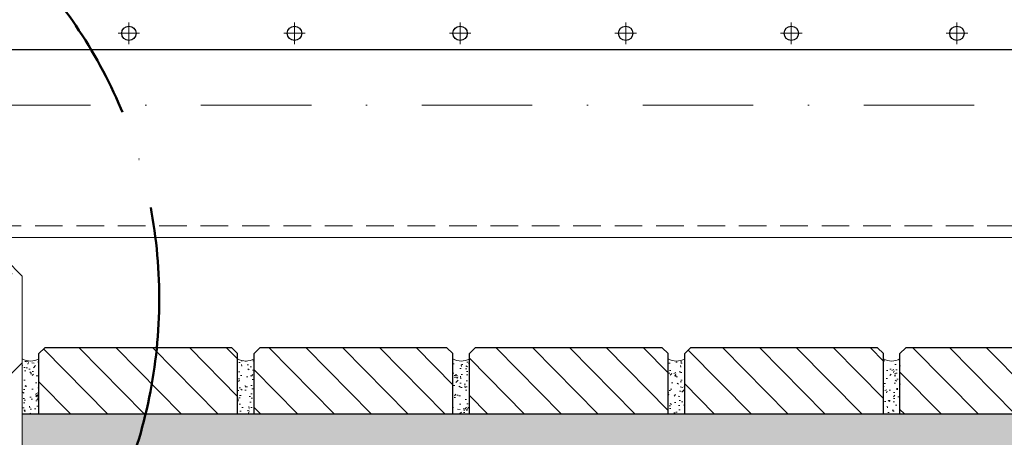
# Model space of a CAD drawing. Header units: millimetres. Extents: x -6179 to 18141, y -8419 to 8561.
# Tile 537 of 579: x -4549 to -3657, y 6246 to 6625. Entities that reach past the tile are written whole.
import ezdxf

# ---------------------------------------------------------------- set-up
doc = ezdxf.new("R2010")
doc.units = ezdxf.units.MM
for name, pattern in [('ACAD_ISO10W100', [18, 12, -3, 0, -3]), ('DASHDOT', [1, 0.5, -0.25, 0, -0.25]), ('HIDDEN', [0.375, 0.25, -0.125]), ('STRICHPUNKT', [25.4, 12.7, -6.35, 0, -6.35])]:
    doc.linetypes.add(name, pattern=pattern)
for name, color, linetype, lineweight in [('Betonfundamente', 7, 'Continuous', 18), ('Dübel', 7, 'Continuous', 9), ('Pflaster-Gehweg', 7, 'Continuous', 15), ('Stufen&Podest', 7, 'Continuous', 9), ('Tragegurt', 7, 'Continuous', 20)]:
    doc.layers.add(name, color=color, linetype=linetype, lineweight=lineweight)

msp = doc.modelspace()

# ---------------------------------------------------------------- hatches: boundary and pattern name
at = {"layer": 'Betonfundamente', "lineweight": 9}
h = msp.add_hatch(dxfattribs=at)
h.set_pattern_fill('ANSI33', color=256, scale=20, style=0)
h.set_pattern_definition([(45, (-116247.28, 9739.51), (-89.80256, 89.80256), []), (45, (-116157.48, 9739.51), (-89.80256, 89.80256), [63.5, -31.75])])
h.paths.add_polyline_path([(-5146.19568, 6117.7407), (-4546.19567, 6110.94431), (-4546.19554, 6392.207), (-4561.19553, 6407.207), (-4996.19553, 6407.207), (-4996.19553, 6652.207), (-5011.19553, 6667.207), (-5131.19553, 6667.207), (-5146.19553, 6652.207)])
at = {"layer": 'Pflaster-Gehweg', "lineweight": 9}
h = msp.add_hatch(dxfattribs=at)
h.set_pattern_fill('LINE', color=256, scale=7.5, angle=134.478646, style=0)
h.set_pattern_definition([(134.478646, (-14908314.754, 2636831.464), (-16.990495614, -16.684070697), [])])
h.paths.add_polyline_path([(-4531.19553, 6267.207), (-4531.19553, 6321.9037), (-4525.89223, 6327.207), (-4356.49883, 6327.207), (-4351.19553, 6321.9037), (-4351.19553, 6267.207)], flags=0)
h = msp.add_hatch(dxfattribs=at)
h.set_pattern_fill('LINE', color=256, scale=7.5, angle=134.478646, style=0)
h.set_pattern_definition([(134.478646, (-14908509.754, 2636831.464), (-16.990495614, -16.684070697), [])])
h.paths.add_polyline_path([(-4336.19553, 6267.207), (-4336.19553, 6321.9037), (-4330.89223, 6327.207), (-4161.49883, 6327.207), (-4156.19553, 6321.9037), (-4156.19553, 6267.207)], flags=0)
h = msp.add_hatch(dxfattribs=at)
h.set_pattern_fill('LINE', color=256, scale=7.5, angle=134.478646, style=0)
h.set_pattern_definition([(134.478646, (-14908704.754, 2636831.464), (-16.990495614, -16.684070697), [])])
h.paths.add_polyline_path([(-4141.19553, 6267.207), (-4141.19553, 6321.9037), (-4135.89223, 6327.207), (-3966.49883, 6327.207), (-3961.19553, 6321.9037), (-3961.19553, 6267.207)], flags=0)
h = msp.add_hatch(dxfattribs=at)
h.set_pattern_fill('LINE', color=256, scale=7.5, angle=134.478646, style=0)
h.set_pattern_definition([(134.478646, (-14908899.754, 2636831.464), (-16.990495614, -16.684070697), [])])
h.paths.add_polyline_path([(-3946.19553, 6267.207), (-3946.19553, 6321.9037), (-3940.89223, 6327.207), (-3771.49883, 6327.207), (-3766.19553, 6321.9037), (-3766.19553, 6267.207)], flags=0)
h = msp.add_hatch(dxfattribs=at)
h.set_pattern_fill('LINE', color=256, scale=7.5, angle=134.478646, style=0)
h.set_pattern_definition([(134.478646, (-14909094.754, 2636831.464), (-16.990495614, -16.684070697), [])])
h.paths.add_polyline_path([(-3751.19553, 6267.207), (-3751.19553, 6321.9037), (-3745.89223, 6327.207), (-3576.49883, 6327.207), (-3571.19553, 6321.9037), (-3571.19553, 6267.207)], flags=0)
at = {"layer": 'Pflaster-Gehweg'}
h = msp.add_hatch(dxfattribs=at)
h.set_pattern_fill('AR-CONC', color=256, scale=0.1, angle=-0.521354, style=0)
h.set_pattern_definition([(49.478646, (-14908119.754, 2636831.464), (18.203209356, -1.759616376), [1.905, -20.955]), (354.478646, (-14908119.754, 2636831.464), (-3.350290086, 19.136941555), [1.524, -16.764]), (99.929646, (-14908118.238, 2636831.317), (14.85298434, 17.37723763), [1.619, -17.809]), (45.662846, (-14908119.708, 2636836.544), (27.068526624, -4.45071948), [2.8575, -31.4325]), (96.114246, (-14908117.453, 2636836.173), (23.96457854, 24.52551198), [2.4285, -26.7135]), (350.662646, (-14908119.708, 2636836.544), (23.964615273, 24.52546784), [2.286, -25.146]), (20.478646, (-14908117.18, 2636835.25), (15.067806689, -10.364086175), [1.905, -20.955]), (325.478646, (-14908117.18, 2636835.25), (6.347543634, 18.361799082), [1.524, -16.764]), (70.930046, (-14908115.924, 2636834.387), (21.415308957, 7.997754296), [1.619, -17.809]), (36.978645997, (-14908119.7545, 2636831.464), (0.3857860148, 8.4523434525), [0, -16.5608, 0, -17.018, 0, -16.8275]), (6.978646, (-14908119.7545, 2636831.464), (6.7728461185, 9.956842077), [0, -9.7028, 0, -16.1798, 0, -6.4135]), (326.978645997, (-14908125.4184, 2636831.5155), (13.5532854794, -0.696227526), [0, -6.35, 0, -19.812, 0, -26.289]), (316.978646, (-14908127.958, 2636831.539), (14.835441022, 2.407757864), [0, -8.255, 0, -13.1572, 0, -18.669])])
h.paths.add_polyline_path([(-4546.19553, 6267.207), (-4546.19553, 6317.09056, 0.13130254), (-4538.69553, 6315.15942, 0.132018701), (-4531.19553, 6317.24818), (-4531.19553, 6267.207)], flags=0)
h = msp.add_hatch(dxfattribs=at)
h.set_pattern_fill('AR-CONC', color=256, scale=0.1, angle=-0.521354, style=0)
h.set_pattern_definition([(49.478646, (-14908314.754, 2636831.464), (18.203209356, -1.759616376), [1.905, -20.955]), (354.478646, (-14908314.754, 2636831.464), (-3.350290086, 19.136941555), [1.524, -16.764]), (99.929646, (-14908313.238, 2636831.317), (14.85298434, 17.37723763), [1.619, -17.809]), (45.662846, (-14908314.708, 2636836.544), (27.068526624, -4.45071948), [2.8575, -31.4325]), (96.114246, (-14908312.453, 2636836.173), (23.96457854, 24.52551198), [2.4285, -26.7135]), (350.662646, (-14908314.708, 2636836.544), (23.964615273, 24.52546784), [2.286, -25.146]), (20.478646, (-14908312.18, 2636835.25), (15.067806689, -10.364086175), [1.905, -20.955]), (325.478646, (-14908312.18, 2636835.25), (6.347543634, 18.361799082), [1.524, -16.764]), (70.930046, (-14908310.924, 2636834.387), (21.415308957, 7.997754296), [1.619, -17.809]), (36.978645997, (-14908314.7545, 2636831.464), (0.3857860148, 8.4523434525), [0, -16.5608, 0, -17.018, 0, -16.8275]), (6.978646, (-14908314.7545, 2636831.464), (6.7728461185, 9.956842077), [0, -9.7028, 0, -16.1798, 0, -6.4135]), (326.978645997, (-14908320.4184, 2636831.5155), (13.5532854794, -0.696227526), [0, -6.35, 0, -19.812, 0, -26.289]), (316.978646, (-14908322.958, 2636831.539), (14.835441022, 2.407757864), [0, -8.255, 0, -13.1572, 0, -18.669])])
h.paths.add_polyline_path([(-4351.19553, 6267.207), (-4351.19553, 6317.09056, 0.13130254), (-4343.69553, 6315.15942, 0.132018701), (-4336.19553, 6317.24818), (-4336.19553, 6267.207)], flags=0)
h = msp.add_hatch(dxfattribs=at)
h.set_pattern_fill('AR-CONC', color=256, scale=0.1, angle=-0.521354, style=0)
h.set_pattern_definition([(49.478646, (-14908509.754, 2636831.464), (18.203209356, -1.759616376), [1.905, -20.955]), (354.478646, (-14908509.754, 2636831.464), (-3.350290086, 19.136941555), [1.524, -16.764]), (99.929646, (-14908508.238, 2636831.317), (14.85298434, 17.37723763), [1.619, -17.809]), (45.662846, (-14908509.708, 2636836.544), (27.068526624, -4.45071948), [2.8575, -31.4325]), (96.114246, (-14908507.453, 2636836.173), (23.96457854, 24.52551198), [2.4285, -26.7135]), (350.662646, (-14908509.708, 2636836.544), (23.964615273, 24.52546784), [2.286, -25.146]), (20.478646, (-14908507.18, 2636835.25), (15.067806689, -10.364086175), [1.905, -20.955]), (325.478646, (-14908507.18, 2636835.25), (6.347543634, 18.361799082), [1.524, -16.764]), (70.930046, (-14908505.924, 2636834.387), (21.415308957, 7.997754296), [1.619, -17.809]), (36.978645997, (-14908509.7545, 2636831.464), (0.3857860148, 8.4523434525), [0, -16.5608, 0, -17.018, 0, -16.8275]), (6.978646, (-14908509.7545, 2636831.464), (6.7728461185, 9.956842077), [0, -9.7028, 0, -16.1798, 0, -6.4135]), (326.978645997, (-14908515.4184, 2636831.5155), (13.5532854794, -0.696227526), [0, -6.35, 0, -19.812, 0, -26.289]), (316.978646, (-14908517.958, 2636831.539), (14.835441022, 2.407757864), [0, -8.255, 0, -13.1572, 0, -18.669])])
h.paths.add_polyline_path([(-4156.19553, 6267.207), (-4156.19553, 6317.09056, 0.13130254), (-4148.69553, 6315.15942, 0.132018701), (-4141.19553, 6317.24818), (-4141.19553, 6267.207)], flags=0)
h = msp.add_hatch(dxfattribs=at)
h.set_pattern_fill('AR-CONC', color=256, scale=0.1, angle=-0.521354, style=0)
h.set_pattern_definition([(49.478646, (-14908704.754, 2636831.464), (18.203209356, -1.759616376), [1.905, -20.955]), (354.478646, (-14908704.754, 2636831.464), (-3.350290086, 19.136941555), [1.524, -16.764]), (99.929646, (-14908703.238, 2636831.317), (14.85298434, 17.37723763), [1.619, -17.809]), (45.662846, (-14908704.708, 2636836.544), (27.068526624, -4.45071948), [2.8575, -31.4325]), (96.114246, (-14908702.453, 2636836.173), (23.96457854, 24.52551198), [2.4285, -26.7135]), (350.662646, (-14908704.708, 2636836.544), (23.964615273, 24.52546784), [2.286, -25.146]), (20.478646, (-14908702.18, 2636835.25), (15.067806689, -10.364086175), [1.905, -20.955]), (325.478646, (-14908702.18, 2636835.25), (6.347543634, 18.361799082), [1.524, -16.764]), (70.930046, (-14908700.924, 2636834.387), (21.415308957, 7.997754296), [1.619, -17.809]), (36.978645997, (-14908704.7545, 2636831.464), (0.3857860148, 8.4523434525), [0, -16.5608, 0, -17.018, 0, -16.8275]), (6.978646, (-14908704.7545, 2636831.464), (6.7728461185, 9.956842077), [0, -9.7028, 0, -16.1798, 0, -6.4135]), (326.978645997, (-14908710.4184, 2636831.5155), (13.5532854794, -0.696227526), [0, -6.35, 0, -19.812, 0, -26.289]), (316.978646, (-14908712.958, 2636831.539), (14.835441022, 2.407757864), [0, -8.255, 0, -13.1572, 0, -18.669])])
h.paths.add_polyline_path([(-3961.19553, 6267.207), (-3961.19553, 6317.09056, 0.13130254), (-3953.69553, 6315.15942, 0.132018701), (-3946.19553, 6317.24818), (-3946.19553, 6267.207)], flags=0)
h = msp.add_hatch(dxfattribs=at)
h.set_pattern_fill('AR-CONC', color=256, scale=0.1, angle=-0.521354, style=0)
h.set_pattern_definition([(49.478646, (-14908899.754, 2636831.464), (18.203209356, -1.759616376), [1.905, -20.955]), (354.478646, (-14908899.754, 2636831.464), (-3.350290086, 19.136941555), [1.524, -16.764]), (99.929646, (-14908898.238, 2636831.317), (14.85298434, 17.37723763), [1.619, -17.809]), (45.662846, (-14908899.708, 2636836.544), (27.068526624, -4.45071948), [2.8575, -31.4325]), (96.114246, (-14908897.453, 2636836.173), (23.96457854, 24.52551198), [2.4285, -26.7135]), (350.662646, (-14908899.708, 2636836.544), (23.964615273, 24.52546784), [2.286, -25.146]), (20.478646, (-14908897.18, 2636835.25), (15.067806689, -10.364086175), [1.905, -20.955]), (325.478646, (-14908897.18, 2636835.25), (6.347543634, 18.361799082), [1.524, -16.764]), (70.930046, (-14908895.924, 2636834.387), (21.415308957, 7.997754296), [1.619, -17.809]), (36.978645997, (-14908899.7545, 2636831.464), (0.3857860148, 8.4523434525), [0, -16.5608, 0, -17.018, 0, -16.8275]), (6.978646, (-14908899.7545, 2636831.464), (6.7728461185, 9.956842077), [0, -9.7028, 0, -16.1798, 0, -6.4135]), (326.978645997, (-14908905.4184, 2636831.5155), (13.5532854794, -0.696227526), [0, -6.35, 0, -19.812, 0, -26.289]), (316.978646, (-14908907.958, 2636831.539), (14.835441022, 2.407757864), [0, -8.255, 0, -13.1572, 0, -18.669])])
h.paths.add_polyline_path([(-3766.19553, 6267.207), (-3766.19553, 6317.09056, 0.13130254), (-3758.69553, 6315.15942, 0.132018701), (-3751.19553, 6317.24818), (-3751.19553, 6267.207)], flags=0)
at = {"layer": 'Pflaster-Gehweg', "lineweight": 9}
h = msp.add_hatch(dxfattribs=at)
h.set_pattern_fill('AR-CONC', color=256, style=0)
h.set_pattern_definition([(130, (-93553.76, 164.34), (-182.18467, -15.93909), [19.05, -209.55]), (185, (-93553.76, 164.34), (35.24283, 191.05664), [15.24, -167.64]), (79.549, (-93568.94, 163), (-146.9425, 175.1167), [16.19, -178.09]), (133.8158, (-93553.76, 215.14), (-271.07904, -42.04233), [28.575, -314.325]), (83.3644, (-93576.35, 211.63), (-237.4042, 247.42556), [24.285, -267.135]), (188.816, (-93553.76, 215.14), (-237.4046, 247.4251), [22.86, -251.46]), (159, (-93579.16, 202.44), (-151.61488, -102.26552), [19.05, -209.55]), (214, (-93579.16, 202.44), (-61.80203, 184.18797), [15.24, -167.64]), (108.5486, (-93591.8, 193.91), (-213.4165, 81.92286), [16.19, -178.09]), (142.5, (-93553.76, 164.336), (-3.088603, 84.55504), [0, -165.608, 0, -170.18, 0, -168.275]), (172.5, (-93553.76, 164.34), (-66.81966, 100.180575), [0, -97.028, 0, -161.798, 0, -64.135]), (212.5, (-93497.12, 164.336), (-135.590595, -5.728744), [0, -63.5, 0, -198.12, 0, -262.89]), (222.5, (-93471.72, 164.34), (-148.12918, 25.42649), [0, -82.55, 0, -131.572, 0, -186.69])])
h.paths.add_polyline_path([(2004.38052, 2928.78596), (2004.38052, 2748.5084), (-3048.66738, 6117.207), (-4546.19553, 6117.207), (-4546.19553, 6267.207), (-3003.25104, 6267.207)], flags=0)

# ---------------------------------------------------------------- linework, layer by layer
at = {"linetype": 'ACAD_ISO10W100', "lineweight": 50, "ltscale": 15}
msp.add_circle((-4865.18569, 6371.56485), 443.07701, dxfattribs=at)
at = {"layer": 'Betonfundamente'}
for p, q in [((-4546.19553, 6392.207), (-4561.19553, 6407.207)), ((-4546.19553, 6090.94431), (-4546.19553, 6392.207))]:
    msp.add_line(p, q, dxfattribs=at)
at = {"layer": 'Dübel', "linetype": 'DASHDOT', "lineweight": 9, "ltscale": 200}
msp.add_line((-4984.61948, 6547.207), (-2162.71321, 6547.207), dxfattribs=at)
at = {"layer": 'Pflaster-Gehweg'}
for p, q in [((-4525.89223, 6327.207), (-4531.19553, 6321.9037)), ((-4356.49883, 6327.207), (-4351.19553, 6321.9037)), ((-4330.89223, 6327.207), (-4336.19553, 6321.9037)), ((-4161.49883, 6327.207), (-4156.19553, 6321.9037)), ((-4135.89223, 6327.207), (-4141.19553, 6321.9037)), ((-3966.49883, 6327.207), (-3961.19553, 6321.9037)), ((-3940.89223, 6327.207), (-3946.19553, 6321.9037)), ((-3771.49883, 6327.207), (-3766.19553, 6321.9037)), ((-3745.89223, 6327.207), (-3751.19553, 6321.9037))]:
    msp.add_line(p, q, dxfattribs=at)
at = {"layer": 'Pflaster-Gehweg', "lineweight": 25}
for p, q in [((-4356.49883, 6327.207), (-4525.89223, 6327.207)), ((-4161.49883, 6327.207), (-4330.89223, 6327.207)), ((-3966.49883, 6327.207), (-4135.89223, 6327.207)), ((-3771.49883, 6327.207), (-3940.89223, 6327.207)), ((-3576.49883, 6327.207), (-3745.89223, 6327.207)), ((-4531.19553, 6267.207), (-4531.19553, 6321.9037)), ((-4351.19553, 6267.207), (-4351.19553, 6321.9037)), ((-4336.19553, 6267.207), (-4336.19553, 6321.9037)), ((-4156.19553, 6267.207), (-4156.19553, 6321.9037)), ((-4141.19553, 6267.207), (-4141.19553, 6321.9037)), ((-3961.19553, 6267.207), (-3961.19553, 6321.9037)), ((-3946.19553, 6267.207), (-3946.19553, 6321.9037)), ((-3766.19553, 6267.207), (-3766.19553, 6321.9037)), ((-3751.19553, 6267.207), (-3751.19553, 6321.9037)), ((-4546.19553, 6267.207), (-3003.25104, 6267.207))]:
    msp.add_line(p, q, dxfattribs=at)
at = {"layer": 'Pflaster-Gehweg'}
for centre in [(-4538.83202, 6330.1588), (-4343.83202, 6330.1588), (-4148.83202, 6330.1588), (-3953.83202, 6330.1588), (-3758.83202, 6330.1588)]:
    msp.add_arc(centre, 15, 240.60019545, 300.60384775, dxfattribs=at)
at = {"layer": 'Stufen&Podest', "linetype": 'STRICHPUNKT', "lineweight": 9, "ltscale": 10}
for p, q in [((-4449.61948, 6602.49091), (-4449.61948, 6621.92309)), ((-4299.61948, 6602.49091), (-4299.61948, 6621.92309)), ((-4149.61948, 6602.49091), (-4149.61948, 6621.92309)), ((-3999.61948, 6602.49091), (-3999.61948, 6621.92309)), ((-3849.61948, 6602.49091), (-3849.61948, 6621.92309)), ((-3699.61948, 6602.49091), (-3699.61948, 6621.92309)), ((-4459.33557, 6612.207), (-4439.90339, 6612.207)), ((-4309.33557, 6612.207), (-4289.90339, 6612.207)), ((-4159.33557, 6612.207), (-4139.90339, 6612.207)), ((-4009.33557, 6612.207), (-3989.90339, 6612.207)), ((-3859.33557, 6612.207), (-3839.90339, 6612.207)), ((-3709.33557, 6612.207), (-3689.90339, 6612.207))]:
    msp.add_line(p, q, dxfattribs=at)
at = {"layer": 'Stufen&Podest', "lineweight": 30}
msp.add_line((-2120.61948, 6597.207), (-4954.61948, 6597.207), dxfattribs=at)
for centre in [(-4449.61948, 6612.207), (-4299.61948, 6612.207), (-4149.61948, 6612.207), (-3999.61948, 6612.207), (-3849.61948, 6612.207), (-3699.61948, 6612.207)]:
    msp.add_circle(centre, 6.5, dxfattribs=at)
at = {"layer": 'Tragegurt', "linetype": 'HIDDEN', "ltscale": 100}
msp.add_line((-4984.61948, 6437.607), (-2201.15881, 6437.607), dxfattribs=at)
at = {"layer": 'Tragegurt'}
msp.add_line((-4984.61948, 6427.207), (-2204.80694, 6427.207), dxfattribs=at)

doc.saveas('drawing.dxf')
